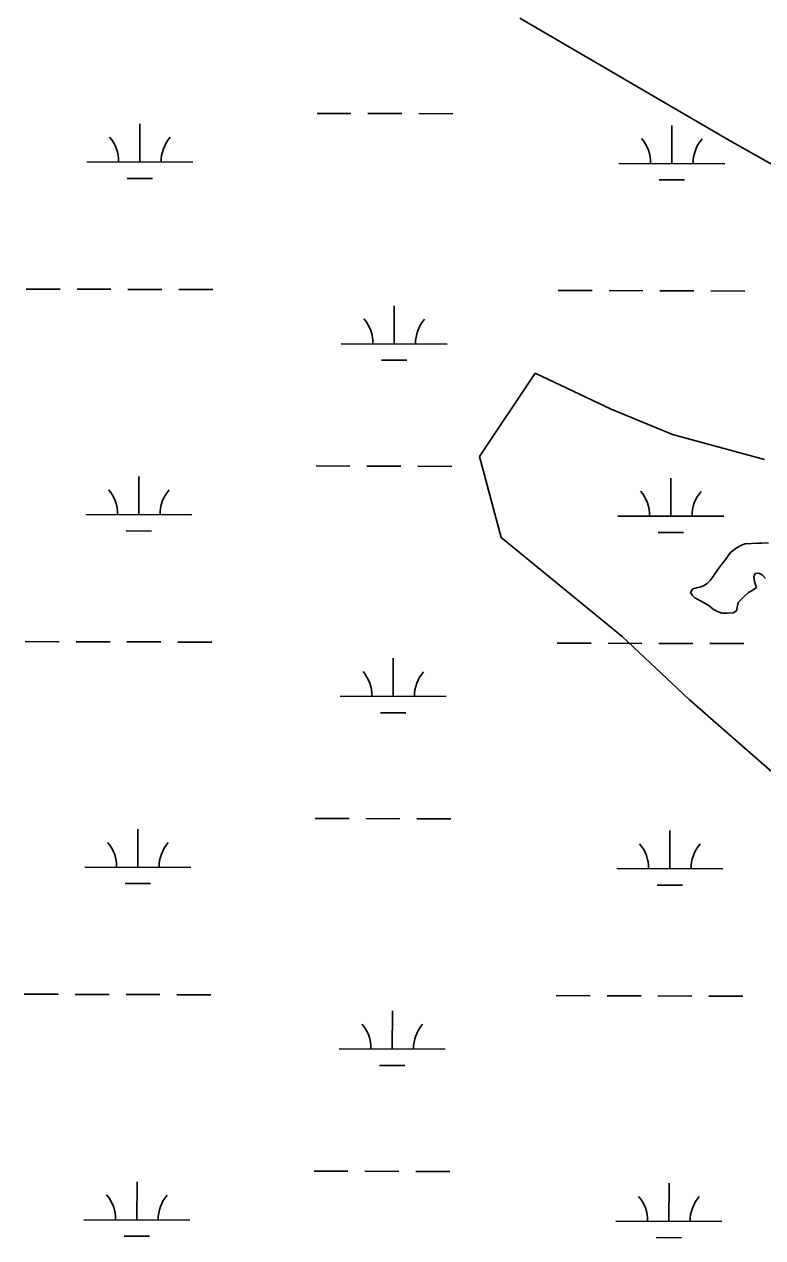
# Model space of a CAD drawing. Extents: x 3161615 to 3199515, y 867541 to 892976.
# Drawn here: x 3174192 to 3174889, y 882233 to 883378 of the extents above; entities that cross this region are included whole.
import ezdxf

# ---------------------------------------------------------------- set-up
doc = ezdxf.new("R2010")
doc.units = 0
for name, color, linetype in [('V-SITE-VEGE', 7, 'Continuous'), ('V-TOPO-SHOR', 7, 'Continuous'), ('V-WETL-SWMP', 7, 'Continuous')]:
    doc.layers.add(name, color=color, linetype=linetype)

msp = doc.modelspace()

# ---------------------------------------------------------------- linework, layer by layer
at = {"layer": 'V-SITE-VEGE'}
for p, q in [((3174857.9, 883268.2), (3174660.2, 883383.7)), ((3175062.4, 883152.7), (3174857.9, 883268.2)), ((3174621.9, 882970.3), (3174674.6, 883048.8)), ((3174674.6, 883048.8), (3174746.1, 883014.8)), ((3174746.1, 883014.8), (3174804.1, 882991.1)), ((3174804.1, 882991.1), (3174891, 882967.4)), ((3174642.5, 882893.7), (3174621.9, 882970.3)), ((3174756.7, 882800.3), (3174642.5, 882893.7)), ((3174819.8, 882740.8), (3174756.7, 882800.3)), ((3174930.7, 882643.9), (3174819.8, 882740.8))]:
    msp.add_line(p, q, dxfattribs=at)
at = {"layer": 'V-TOPO-SHOR'}
msp.add_lwpolyline([(3174894.6, 882888.6), (3174888.5, 882888.4), (3174884.6, 882888.5), (3174872.5, 882887.7), (3174868.6, 882886.2), (3174865, 882884.3), (3174859.2, 882880), (3174856.9, 882877.1), (3174855.3, 882874.6), (3174848.4, 882865.7), (3174839.8, 882853.4), (3174836.9, 882850.3), (3174833.3, 882848.1), (3174829.8, 882846.9), (3174826.6, 882846.3), (3174823.4, 882845.4), (3174821.1, 882841.9), (3174822.9, 882839), (3174825.1, 882836.7), (3174831.2, 882833.7), (3174837.8, 882829.8), (3174840.3, 882828.1), (3174842.9, 882825.8), (3174846.7, 882823.8), (3174850.8, 882822.5), (3174855.9, 882822.4), (3174861.4, 882822.6), (3174864.6, 882824.5), (3174866, 882832.5), (3174871.9, 882838.4), (3174875.8, 882841.9), (3174879.4, 882843.7), (3174883.2, 882846.6), (3174881.4, 882852.4), (3174880.9, 882856.5), (3174882.2, 882859.7), (3174885.4, 882860), (3174888.6, 882858.6), (3174891.7, 882855)], dxfattribs=at)
at = {"layer": 'V-WETL-SWMP'}
for p, q in [((3174468.7, 883293.9), (3174500.7, 883293.8)), ((3174516.7, 883293.8), (3174548.7, 883293.7)), ((3174564.7, 883293.7), (3174596.7, 883293.6)), ((3174301.5, 883248), (3174301.6, 883284)), ((3174803.4, 883246.6), (3174803.5, 883282.6)), ((3174251.5, 883248.1), (3174351.5, 883247.8)), ((3174753.4, 883246.7), (3174853.4, 883246.4)), ((3174289.5, 883232.6), (3174313.5, 883232.5)), ((3174791.4, 883231.2), (3174815.4, 883231.1)), ((3174194.3, 883128.2), (3174226.3, 883128.1)), ((3174242.3, 883128.1), (3174274.3, 883128)), ((3174290.3, 883127.9), (3174322.3, 883127.8)), ((3174338.3, 883127.8), (3174370.3, 883127.7)), ((3174696.2, 883126.8), (3174728.2, 883126.7)), ((3174744.2, 883126.7), (3174776.2, 883126.6)), ((3174792.2, 883126.5), (3174824.2, 883126.4)), ((3174840.2, 883126.4), (3174872.2, 883126.3)), ((3174541.5, 883076.5), (3174541.6, 883112.5)), ((3174491.5, 883076.6), (3174591.5, 883076.3)), ((3174529.5, 883061.1), (3174553.5, 883061)), ((3174467.8, 882961.3), (3174499.8, 882961.2)), ((3174515.8, 882961.1), (3174547.8, 882961)), ((3174563.8, 882961), (3174595.8, 882960.9)), ((3174300.6, 882915.3), (3174300.7, 882951.3)), ((3174802.5, 882913.9), (3174802.6, 882949.9)), ((3174250.6, 882915.4), (3174350.6, 882915.2)), ((3174752.5, 882914), (3174852.5, 882913.8)), ((3174288.5, 882899.9), (3174312.5, 882899.8)), ((3174790.5, 882898.5), (3174814.5, 882898.4)), ((3174872.5, 882887.7), (3174868.6, 882886.2)), ((3174884.6, 882888.5), (3174872.5, 882887.7)), ((3174888.5, 882888.4), (3174884.6, 882888.5)), ((3174894.6, 882888.6), (3174888.5, 882888.4)), ((3174856.9, 882877.1), (3174855.3, 882874.6)), ((3174859.2, 882880), (3174856.9, 882877.1)), ((3174865, 882884.3), (3174859.2, 882880)), ((3174868.6, 882886.2), (3174865, 882884.3)), ((3174848.4, 882865.7), (3174839.8, 882853.4)), ((3174855.3, 882874.6), (3174848.4, 882865.7)), ((3174839.8, 882853.4), (3174836.9, 882850.3)), ((3174880.9, 882856.5), (3174882.2, 882859.7)), ((3174881.4, 882852.4), (3174880.9, 882856.5)), ((3174882.2, 882859.7), (3174885.4, 882860)), ((3174885.4, 882860), (3174888.6, 882858.6)), ((3174888.6, 882858.6), (3174891.7, 882855)), ((3174823.4, 882845.4), (3174821.1, 882841.9)), ((3174821.1, 882841.9), (3174822.9, 882839)), ((3174826.6, 882846.3), (3174823.4, 882845.4)), ((3174829.8, 882846.9), (3174826.6, 882846.3)), ((3174833.3, 882848.1), (3174829.8, 882846.9)), ((3174836.9, 882850.3), (3174833.3, 882848.1)), ((3174871.9, 882838.4), (3174875.8, 882841.9)), ((3174875.8, 882841.9), (3174879.4, 882843.7)), ((3174879.4, 882843.7), (3174883.2, 882846.6)), ((3174883.2, 882846.6), (3174881.4, 882852.4)), ((3174822.9, 882839), (3174825.1, 882836.7)), ((3174825.1, 882836.7), (3174831.2, 882833.7)), ((3174831.2, 882833.7), (3174837.8, 882829.8)), ((3174864.6, 882824.5), (3174866, 882832.5)), ((3174866, 882832.5), (3174871.9, 882838.4)), ((3174837.8, 882829.8), (3174840.3, 882828.1)), ((3174840.3, 882828.1), (3174842.9, 882825.8)), ((3174842.9, 882825.8), (3174846.7, 882823.8)), ((3174846.7, 882823.8), (3174850.8, 882822.5)), ((3174850.8, 882822.5), (3174855.9, 882822.4)), ((3174855.9, 882822.4), (3174861.4, 882822.6)), ((3174861.4, 882822.6), (3174864.6, 882824.5)), ((3174193.4, 882795.5), (3174225.4, 882795.4)), ((3174241.4, 882795.4), (3174273.4, 882795.3)), ((3174289.4, 882795.3), (3174321.4, 882795.2)), ((3174337.4, 882795.1), (3174369.4, 882795)), ((3174695.3, 882794.1), (3174727.3, 882794)), ((3174743.3, 882794), (3174775.3, 882793.9)), ((3174791.3, 882793.9), (3174823.3, 882793.8)), ((3174839.3, 882793.7), (3174871.3, 882793.6)), ((3174540.6, 882743.8), (3174540.7, 882779.8)), ((3174490.6, 882744), (3174590.6, 882743.7)), ((3174528.5, 882728.4), (3174552.5, 882728.4)), ((3174466.9, 882628.6), (3174498.9, 882628.5)), ((3174514.9, 882628.5), (3174546.9, 882628.4)), ((3174562.9, 882628.3), (3174594.9, 882628.2)), ((3174299.7, 882582.6), (3174299.8, 882618.6)), ((3174801.6, 882581.2), (3174801.7, 882617.2)), ((3174249.7, 882582.8), (3174349.7, 882582.5)), ((3174751.6, 882581.4), (3174851.6, 882581.1)), ((3174287.6, 882567.2), (3174311.6, 882567.2)), ((3174789.5, 882565.8), (3174813.5, 882565.8)), ((3174192.5, 882462.8), (3174224.5, 882462.8)), ((3174240.5, 882462.7), (3174272.5, 882462.6)), ((3174288.5, 882462.6), (3174320.5, 882462.5)), ((3174336.5, 882462.4), (3174368.5, 882462.4)), ((3174694.4, 882461.5), (3174726.4, 882461.4)), ((3174742.4, 882461.3), (3174774.4, 882461.2)), ((3174790.4, 882461.2), (3174822.4, 882461.1)), ((3174838.4, 882461.1), (3174870.4, 882461)), ((3174539.7, 882411.1), (3174539.8, 882447.1)), ((3174489.7, 882411.3), (3174589.7, 882411)), ((3174527.6, 882395.7), (3174551.6, 882395.7)), ((3174465.9, 882295.9), (3174497.9, 882295.8)), ((3174513.9, 882295.8), (3174545.9, 882295.7)), ((3174561.9, 882295.6), (3174593.9, 882295.6)), ((3174298.8, 882249.9), (3174298.9, 882285.9)), ((3174800.7, 882248.6), (3174800.8, 882284.6)), ((3174248.8, 882250.1), (3174348.8, 882249.8)), ((3174750.7, 882248.7), (3174850.7, 882248.4)), ((3174286.7, 882234.5), (3174310.7, 882234.5)), ((3174788.6, 882233.2), (3174812.6, 882233.1))]:
    msp.add_line(p, q, dxfattribs=at)
for centre, start, end in [((3174246.3, 883248.6), 359.0699, 40.6135), ((3174356.8, 883248.3), 139.0699, 180.6135), ((3174748.2, 883247.2), 359.0699, 40.6135), ((3174858.7, 883246.9), 139.0699, 180.6135), ((3174486.3, 883077.1), 359.0699, 40.6135), ((3174596.8, 883076.8), 139.0699, 180.6135), ((3174245.4, 882915.9), 359.0699, 40.6135), ((3174355.8, 882915.6), 139.0699, 180.6135), ((3174747.3, 882914.5), 359.0699, 40.6135), ((3174857.7, 882914.2), 139.0699, 180.6135), ((3174485.4, 882744.4), 359.0699, 40.6135), ((3174595.8, 882744.1), 139.0699, 180.6135), ((3174244.4, 882583.2), 359.0699, 40.6135), ((3174354.9, 882582.9), 139.0699, 180.6135), ((3174746.3, 882581.9), 359.0699, 40.6135), ((3174856.8, 882581.6), 139.0699, 180.6135), ((3174484.4, 882411.8), 359.0699, 40.6135), ((3174594.9, 882411.5), 139.0699, 180.6135), ((3174243.5, 882250.6), 359.0699, 40.6135), ((3174354, 882250.3), 139.0699, 180.6135), ((3174745.4, 882249.2), 359.0699, 40.6135), ((3174855.9, 882248.9), 139.0699, 180.6135)]:
    msp.add_arc(centre, 35.2, start, end, dxfattribs=at)

doc.saveas('drawing.dxf')
